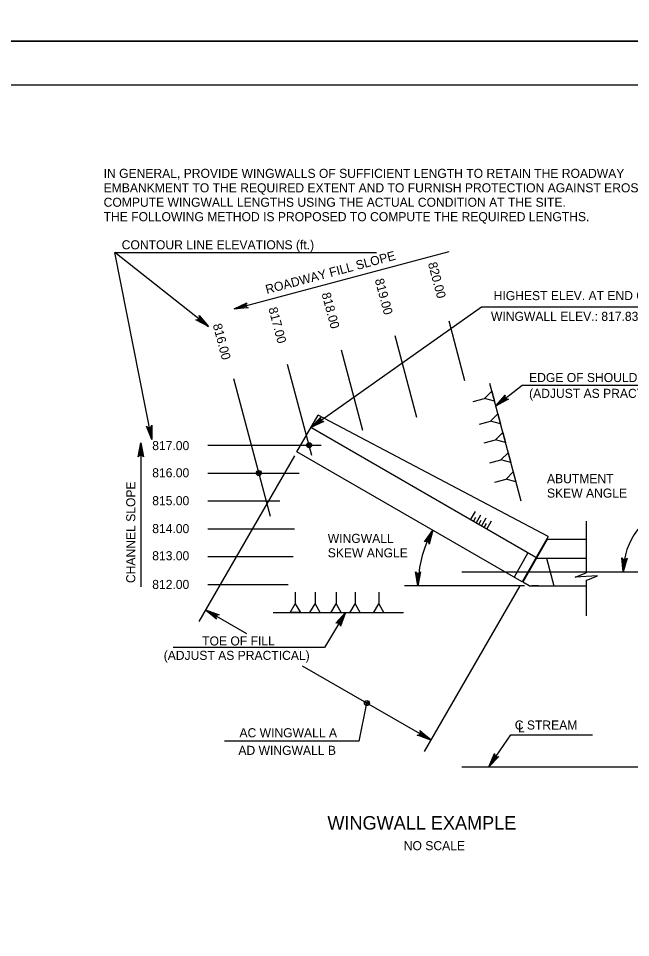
# Model space of a CAD drawing. Extents: x -5022 to -159, y 1126 to 7226.
# Drawn here: x -898.4 to -695.6, y 3798.9 to 4103.3 of the extents above; entities that cross this region are included whole.
import ezdxf

# ---------------------------------------------------------------- set-up
doc = ezdxf.new("R2010")
doc.units = 0
for name, color, linetype in [('2', 7, 'Continuous'), ('3', 7, 'Continuous'), ('4', 7, 'Continuous'), ('5', 7, 'Continuous'), ('PLT-BNDY', 7, 'Continuous')]:
    doc.layers.add(name, color=color, linetype=linetype)

msp = doc.modelspace()

# ---------------------------------------------------------------- linework, layer by layer
at = {"layer": '2'}
for p, q in [((-491.13, 4081.14), (-1277.13, 4081.14)), ((-750.5, 3983.27), (-755.75, 4002.98)), ((-766.37, 3971.18), (-773.58, 3998.23)), ((-784.31, 3966.83), (-791.42, 3993.48)), ((-801.2, 3958.54), (-809.25, 3988.72)), ((-814.92, 3938.34), (-827.08, 3983.97)), ((-731.86, 3943.4), (-742.24, 3982.36)), ((-747.7, 3976.44), (-743.99, 3977.43)), ((-745.69, 3968.9), (-741.97, 3969.89)), ((-744.06, 3962.79), (-740.35, 3963.78)), ((-835.63, 3961.96), (-798.06, 3961.96)), ((-742.28, 3956.08), (-738.56, 3957.07)), ((-835.63, 3952.74), (-805.35, 3952.74)), ((-740.58, 3949.72), (-736.86, 3950.71)), ((-835.63, 3943.51), (-811.83, 3943.51)), ((-748.58, 3937.21), (-747, 3939.95)), ((-747.69, 3936.7), (-746.88, 3938.11)), ((-746.8, 3936.19), (-745.22, 3938.93)), ((-745.91, 3935.68), (-745.1, 3937.08)), ((-745.03, 3935.16), (-743.45, 3937.9)), ((-743.25, 3934.14), (-741.67, 3936.88)), ((-835.63, 3934.28), (-806.97, 3934.28)), ((-744.14, 3934.65), (-743.33, 3936.06)), ((-835.63, 3925.05), (-807.37, 3925.05)), ((-835.63, 3915.82), (-808.99, 3915.82)), ((-806.7, 3913.31), (-806.71, 3909.47)), ((-800.12, 3913.3), (-800.13, 3909.46)), ((-793.18, 3913.29), (-793.18, 3909.45)), ((-786.86, 3913.29), (-786.86, 3909.44)), ((-779.05, 3913.28), (-779.05, 3909.43)), ((-814.03, 3906.51), (-770.78, 3906.51))]:
    msp.add_line(p, q, dxfattribs=at)
for points in [[(-741.57, 3979.84), (-740.7, 3976.55), (-743.99, 3977.43)], [(-739.56, 3972.3), (-738.68, 3969), (-741.97, 3969.89)], [(-737.93, 3966.19), (-737.05, 3962.89), (-740.35, 3963.78)], [(-736.14, 3959.48), (-735.26, 3956.18), (-738.56, 3957.07)], [(-734.45, 3953.12), (-733.57, 3949.82), (-736.86, 3950.71)], [(-805.01, 3906.51), (-808.42, 3906.51), (-806.71, 3909.47)], [(-798.43, 3906.5), (-801.83, 3906.51), (-800.13, 3909.46)], [(-791.48, 3906.49), (-794.89, 3906.5), (-793.18, 3909.45)], [(-785.16, 3906.48), (-788.57, 3906.49), (-786.86, 3909.44)], [(-777.35, 3906.47), (-780.76, 3906.48), (-779.05, 3909.43)]]:
    msp.add_lwpolyline(points, close=True, dxfattribs=at)
at = {"layer": '3'}
for p, q in [((-866.45, 4025.82), (-779.78, 4025.82)), ((-745.01, 4007.74), (-742.01, 4007.74)), ((-742.01, 4007.74), (-522.94, 4007.74)), ((-740.29, 3975.03), (-731.46, 3981.87)), ((-731.46, 3981.87), (-675.37, 3981.87)), ((-806.95, 3958.39), (-838.6, 3903.57)), ((-730.73, 3915.37), (-770.46, 3915.37)), ((-732.32, 3915.4), (-764.01, 3860.51)), ((-836.38, 3907.41), (-822.81, 3899.57)), ((-790.07, 3906.51), (-797, 3894.98)), ((-800, 3894.98), (-847.1, 3894.98)), ((-797, 3894.98), (-800, 3894.98)), ((-804.36, 3888.92), (-761.8, 3864.35)), ((-785.51, 3863.99), (-782.94, 3876.55)), ((-782.94, 3876.55), (-782.94, 3876.55)), ((-764.35, 3865.82), (-766.91, 3867.3)), ((-785.51, 3863.98), (-830.11, 3863.98)), ((-742.58, 3855.5), (-735.29, 3866.06)), ((-735.29, 3866.06), (-708.21, 3866.06))]:
    msp.add_line(p, q, dxfattribs=at)
for points in [[(-835.43, 4001.29), (-866.45, 4025.82)], [(-854.17, 3963.85), (-866.45, 4025.82)], [(-826.98, 4007.11), (-755.65, 4026.12)], [(-826.98, 4007.11), (-822.7, 4009.15), (-822.99, 4008.82), (-823.09, 4008.47), (-823.06, 4008.15), (-822.93, 4007.87), (-822.67, 4007.61), (-822.25, 4007.46), (-826.98, 4007.11), (-822.67, 4007.61), (-822.93, 4007.87), (-826.98, 4007.11), (-823.06, 4008.15), (-823.09, 4008.47), (-826.98, 4007.11), (-822.99, 4008.82)], [(-801.53, 3967.78), (-745.01, 4007.74)], [(-835.43, 4001.29), (-839.62, 4003.5), (-839.19, 4003.47), (-838.85, 4003.6), (-838.61, 4003.81), (-838.46, 4004.09), (-838.41, 4004.45), (-838.54, 4004.87), (-835.43, 4001.29), (-838.41, 4004.45), (-838.46, 4004.09), (-835.43, 4001.29), (-838.61, 4003.81), (-838.85, 4003.6), (-835.43, 4001.29), (-839.19, 4003.47)], [(-740.29, 3975.03), (-737.14, 3978.57), (-737.27, 3978.16), (-737.23, 3977.8), (-737.08, 3977.51), (-736.85, 3977.3), (-736.51, 3977.17), (-736.07, 3977.19), (-740.29, 3975.03), (-736.51, 3977.17), (-736.85, 3977.3), (-740.29, 3975.03), (-737.08, 3977.51), (-737.23, 3977.8), (-740.29, 3975.03), (-737.27, 3978.16)], [(-801.53, 3967.78), (-798.22, 3971.19), (-798.37, 3970.78), (-798.34, 3970.42), (-798.21, 3970.13), (-797.98, 3969.9), (-797.65, 3969.76), (-797.22, 3969.76), (-801.53, 3967.78), (-797.65, 3969.76), (-797.98, 3969.9), (-801.53, 3967.78), (-798.21, 3970.13), (-798.34, 3970.42), (-801.53, 3967.78), (-798.37, 3970.78)], [(-854.17, 3963.85), (-855.93, 3968.25), (-855.62, 3967.94), (-855.28, 3967.82), (-854.96, 3967.83), (-854.67, 3967.94), (-854.39, 3968.19), (-854.22, 3968.59), (-854.17, 3963.85), (-854.39, 3968.19), (-854.67, 3967.94), (-854.17, 3963.85), (-854.96, 3967.83), (-855.28, 3967.82), (-854.17, 3963.85), (-855.62, 3967.94)], [(-857.85, 3962.74), (-856.98, 3958.08), (-857.22, 3958.44), (-857.54, 3958.62), (-857.85, 3958.68), (-858.16, 3958.62), (-858.47, 3958.44), (-858.72, 3958.08), (-857.85, 3962.74), (-858.47, 3958.44), (-858.16, 3958.62), (-857.85, 3962.74), (-857.85, 3958.68), (-857.54, 3958.62), (-857.85, 3962.74), (-857.22, 3958.44)], [(-857.85, 3962.74), (-857.85, 3915.06)], [(-761.09, 3933.79), (-762.3, 3929.2), (-762.37, 3929.63), (-762.58, 3929.93), (-762.83, 3930.12), (-763.14, 3930.2), (-763.5, 3930.17), (-763.88, 3929.95), (-761.09, 3933.79), (-763.5, 3930.17), (-763.14, 3930.2), (-761.09, 3933.79), (-762.83, 3930.12), (-762.58, 3929.93), (-761.09, 3933.79), (-762.37, 3929.63)], [(-698.05, 3919.98), (-698.48, 3924.7), (-698.26, 3924.32), (-697.97, 3924.11), (-697.67, 3924.03), (-697.35, 3924.05), (-697.02, 3924.21), (-696.74, 3924.54), (-698.05, 3919.98), (-697.02, 3924.21), (-697.35, 3924.05), (-698.05, 3919.98), (-697.67, 3924.03), (-697.97, 3924.11), (-698.05, 3919.98), (-698.26, 3924.32)], [(-766.03, 3915.37), (-766.9, 3920.03), (-766.65, 3919.67), (-766.34, 3919.48), (-766.03, 3919.43), (-765.71, 3919.48), (-765.4, 3919.67), (-765.15, 3920.03), (-766.03, 3915.37), (-765.4, 3919.67), (-765.71, 3919.48), (-766.03, 3915.37), (-766.03, 3919.43), (-766.34, 3919.48), (-766.03, 3915.37), (-766.65, 3919.67)], [(-836.38, 3907.41), (-831.91, 3905.83), (-832.35, 3905.8), (-832.66, 3905.62), (-832.86, 3905.37), (-832.97, 3905.08), (-832.97, 3904.72), (-832.78, 3904.32), (-836.38, 3907.41), (-832.97, 3904.72), (-832.97, 3905.08), (-836.38, 3907.41), (-832.86, 3905.37), (-832.66, 3905.62), (-836.38, 3907.41), (-832.35, 3905.8)], [(-790.07, 3906.51), (-791.72, 3902.07), (-791.75, 3902.51), (-791.92, 3902.82), (-792.16, 3903.03), (-792.46, 3903.14), (-792.82, 3903.15), (-793.22, 3902.97), (-790.07, 3906.51), (-792.82, 3903.15), (-792.46, 3903.14), (-790.07, 3906.51), (-792.16, 3903.03), (-791.92, 3902.82), (-790.07, 3906.51), (-791.75, 3902.51)], [(-761.8, 3864.35), (-766.27, 3865.92), (-765.84, 3865.96), (-765.52, 3866.13), (-765.32, 3866.38), (-765.21, 3866.68), (-765.21, 3867.04), (-765.4, 3867.43), (-761.8, 3864.35), (-765.21, 3867.04), (-765.21, 3866.68), (-761.8, 3864.35), (-765.32, 3866.38), (-765.52, 3866.13), (-761.8, 3864.35), (-765.84, 3865.96)], [(-742.58, 3855.5), (-740.65, 3859.83), (-740.65, 3859.39), (-740.5, 3859.06), (-740.27, 3858.84), (-739.98, 3858.71), (-739.62, 3858.68), (-739.21, 3858.84), (-742.58, 3855.5), (-739.62, 3858.68), (-739.98, 3858.71), (-742.58, 3855.5), (-740.27, 3858.84), (-740.5, 3859.06), (-742.58, 3855.5), (-740.65, 3859.39)]]:
    msp.add_lwpolyline(points, dxfattribs=at)
for points in [[(-826.98, 4007.11), (-824.02, 4007.64), (-824.15, 4008.12)], [(-835.43, 4001.29), (-837.63, 4003.35), (-837.94, 4002.96)], [(-801.53, 3967.78), (-798.93, 3969.31), (-799.22, 3969.72)], [(-854.17, 3963.85), (-854.51, 3966.84), (-855, 3966.74)], [(-857.85, 3962.74), (-858.1, 3959.74), (-857.6, 3959.74)], [(-762.9, 3931.4), (-762.03, 3930.94), (-761.09, 3933.79)], [(-765.42, 3918.3), (-766.4, 3918.34), (-766.03, 3915.37)], [(-764.11, 3866.25), (-764.6, 3865.39), (-761.8, 3864.34)]]:
    msp.add_lwpolyline(points, close=True, dxfattribs=at)
for radius in [0.833, 0.417]:
    msp.add_circle((-782.94, 3876.55), radius, dxfattribs=at)
for centre, radius, start, end in [((-675.14, 3919.98), 22.9, 104.8216, 179.9982), ((-729.19, 3915.37), 36.84, 154.594, 180), ((-729.19, 3915.37), 36.84, 174.95, 175.4061)]:
    msp.add_arc(centre, radius, start, end, dxfattribs=at)
at = {"layer": '4'}
for p, q in [((-710.26, 3936.79), (-710.26, 3919.67)), ((-710.26, 3917.32), (-710.26, 3905.45))]:
    msp.add_line(p, q, dxfattribs=at)
msp.add_lwpolyline([(-710.26, 3917.17), (-706.51, 3918.69), (-714.01, 3918.24), (-710.26, 3919.67)], dxfattribs=at)
at = {"layer": '5'}
for p, q in [((-806.14, 3959.79), (-799.12, 3971.95)), ((-722.91, 3931.71), (-799.12, 3971.95)), ((-726.94, 3924.72), (-801.53, 3967.78)), ((-731.55, 3916.73), (-806.14, 3959.79)), ((-722.91, 3931.71), (-731.55, 3916.73)), ((-723.2, 3930.69), (-731.33, 3916.6)), ((-710.26, 3930.69), (-723.2, 3930.69)), ((-729.6, 3926.26), (-734.22, 3918.27)), ((-726.72, 3924.59), (-710.26, 3924.59)), ((-723.49, 3924.59), (-721.01, 3915.37)), ((-751.47, 3919.98), (-666.15, 3919.98)), ((-729.19, 3915.37), (-731.33, 3916.6)), ((-729.19, 3915.37), (-710.26, 3915.37)), ((-726.11, 3915.37), (-728.34, 3915.37)), ((-751.47, 3855.5), (-666.15, 3855.5))]:
    msp.add_line(p, q, dxfattribs=at)
for centre, radius in [((-802.11, 3961.96), 0.833), ((-802.11, 3961.96), 0.417), ((-818.75, 3952.74), 0.833), ((-818.75, 3952.74), 0.417)]:
    msp.add_circle(centre, radius, dxfattribs=at)
at = {"layer": 'PLT-BNDY'}
for points in [[(-1317.13, 4689.81), (-476.13, 4689.81), (-476.13, 4095.81), (-1317.13, 4095.81)], [(-1317.13, 4095.81), (-476.13, 4095.81), (-476.13, 3501.81), (-1317.13, 3501.81)]]:
    msp.add_lwpolyline(points, close=True, dxfattribs=at)

# ---------------------------------------------------------------- texts
at = {"layer": '3'}
for s, height, p in [('IN GENERAL, PROVIDE WINGWALLS OF SUFFICIENT LENGTH TO RETAIN THE ROADWAY', 3.0001, (-870.18, 4050.48)), ('EMBANKMENT TO THE REQUIRED EXTENT AND TO FURNISH PROTECTION AGAINST EROSION.', 3.0001, (-870.18, 4045.7)), ('COMPUTE WINGWALL LENGTHS USING THE ACTUAL CONDITION AT THE SITE.', 3.0001, (-870.18, 4040.92)), ('THE FOLLOWING METHOD IS PROPOSED TO COMPUTE THE REQUIRED LENGTHS.', 3.0001, (-870.18, 4036.14)), ('CONTOUR LINE ELEVATIONS (ft.)', 3.0001, (-864.2, 4026.83)), ('HIGHEST ELEV. AT END OF WALL: 817.33 ft. (EL.    OR EL.   )', 3.0001, (-740.96, 4010)), ('WINGWALL ELEV.: 817.83 ft. (MIN. 0.50 HIGHER THAN REQD.)(EL.    OR EL.   )', 3.0001, (-741.85, 4003.13)), ('EDGE OF SHOULDER', 3.0001, (-729.22, 3982.87)), ('(ADJUST AS PRACTICAL)', 3.0001, (-729.22, 3977.63)), ('817.00', 3, (-854.08, 3960.33)), ('816.00', 3, (-854.08, 3951.33)), ('ABUTMENT', 3, (-723.29, 3949.38)), ('SKEW ANGLE', 3, (-723.29, 3944.6)), ('815.00', 3, (-854.08, 3942.09)), ('814.00', 3, (-854.08, 3932.84)), ('WINGWALL', 3, (-795.92, 3929.6)), ('SKEW ANGLE', 3, (-795.92, 3924.82)), ('813.00', 3, (-854.08, 3923.85)), ('812.00', 3, (-854.08, 3914.35)), ('TOE OF FILL', 3.0001, (-837.54, 3895.63)), ('(ADJUST AS PRACTICAL)', 3.0001, (-850.29, 3890.86)), ('C STREAM', 3, (-733.96, 3867.79)), ('L', 3, (-732.84, 3866.92)), ('AC WINGWALL A', 3.0001, (-825.18, 3865.23)), ('AD WINGWALL B', 3.0001, (-825.53, 3859.4)), ('WINGWALL EXAMPLE', 4.4793, (-796.04, 3834.65)), ('NO SCALE', 3, (-770.74, 3827.84))]:
    msp.add_text(s, height=height, dxfattribs=at).set_placement(p)
for s, height, rotation, p in [('ROADWAY FILL SLOPE', 3.0001, 14.927, (-816.1, 4012.01)), ('820.00', 3, 284.927, (-762.76, 4022.17)), ('819.00', 3, 284.927, (-780.38, 4016.75)), ('818.00', 3, 284.927, (-798, 4012.13)), ('817.00', 3, 284.927, (-815.62, 4007.25)), ('816.00', 3, 284.927, (-834.05, 4001.82)), ('CHANNEL SLOPE', 3.0001, 90, (-859.7, 3916.3))]:
    msp.add_text(s, height=height, rotation=rotation, dxfattribs=at).set_placement(p)

doc.saveas('drawing.dxf')
